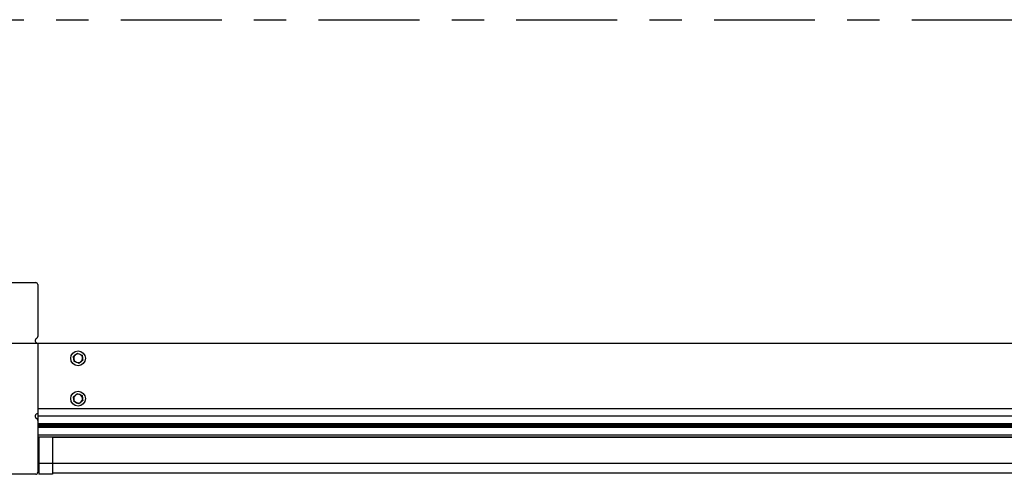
# Model space of a CAD drawing. Header units: inches. Extents: x 144.9 to 238.4, y 214.8 to 247.7.
# Tile 354 of 411: x 202.9 to 205.9, y 240 to 241.4. Entities that reach past the tile are written whole.
import ezdxf

# ---------------------------------------------------------------- set-up
doc = ezdxf.new("R2010")
doc.units = ezdxf.units.IN
doc.header["$LTSCALE"] = 0.25
doc.header["$MEASUREMENT"] = 0
doc.linetypes.add('CENTER', pattern=[2, 1.25, -0.25, 0.25, -0.25])
doc.layers.add('MOTOR LH', color=7, linetype='Continuous')
doc.layers.add('SECTION CUTS', color=6, linetype='CENTER')

msp = doc.modelspace()

# ---------------------------------------------------------------- linework, layer by layer
at = {"layer": 'MOTOR LH'}
for p, q in [((202.67811, 240.58455), (202.90088, 240.58455)), ((202.90713, 240.5783), (202.90713, 240.41746)), ((202.67811, 240.39705), (207.74842, 240.39705)), ((202.90713, 240.39705), (202.90713, 239.99705)), ((203.01752, 240.35621), (203.02379, 240.36103)), ((203.0196, 240.34054), (203.01856, 240.34838)), ((203.04674, 240.34414), (203.04047, 240.33932)), ((203.04466, 240.35981), (203.0457, 240.35197)), ((203.01752, 240.23121), (203.02379, 240.23603)), ((203.0196, 240.21554), (203.01856, 240.22338)), ((203.04674, 240.21914), (203.04047, 240.21432)), ((203.04466, 240.23481), (203.0457, 240.22697)), ((207.51795, 240.19392), (202.90713, 240.19392)), ((207.51795, 240.17049), (202.90713, 240.17049)), ((207.51795, 240.14705), (202.90713, 240.14705)), ((202.90713, 240.14511), (207.51795, 240.14511)), ((202.90713, 240.14263), (207.51795, 240.14263)), ((202.90713, 240.14082), (207.51795, 240.14082)), ((202.90713, 240.1364), (207.51795, 240.1364)), ((202.90713, 240.11357), (207.51795, 240.11357)), ((202.90713, 240.10732), (207.51795, 240.10732)), ((202.9107, 240.1067), (202.95314, 240.1067)), ((202.9107, 240.1067), (202.9107, 239.99105)), ((202.93838, 240.1067), (202.93838, 240.10732)), ((202.95314, 240.1067), (202.95314, 239.99105)), ((207.47194, 240.10596), (202.95314, 240.10596)), ((207.47194, 240.10546), (202.95314, 240.10546)), ((207.47194, 240.10497), (202.95314, 240.10497)), ((202.9107, 240.02549), (207.51438, 240.02549)), ((207.47194, 239.99474), (202.95314, 239.99474)), ((202.90088, 239.9908), (202.56338, 239.9908)), ((202.95314, 239.99105), (202.9107, 239.99105))]:
    msp.add_line(p, q, dxfattribs=at)
for centre in [(203.03213, 240.35017), (203.03213, 240.22517)]:
    msp.add_circle(centre, 0.02294, dxfattribs=at)
for centre, radius, start, end in [((202.90088, 240.5783), 0.00625, 0, 90), ((202.90713, 240.40486), 0.00781, 116.3878, 270), ((202.90088, 240.41746), 0.00625, 296.3878, 0), ((203.03213, 240.35017), 0.01369, 127.55172, 187.55172), ((203.03213, 240.35017), 0.01369, 187.55172, 127.55167), ((203.03213, 240.22517), 0.01369, 307.55172, 187.5517), ((203.03213, 240.22517), 0.01369, 187.55172, 307.55171), ((202.90713, 240.17049), 0.00781, 90, 243.6122), ((202.90088, 240.15789), 0.00625, 0, 63.6122), ((202.90088, 239.99705), 0.00625, 270, 0)]:
    msp.add_arc(centre, radius, start, end, dxfattribs=at)
for points, knots in [([(203.02379, 240.36103), (203.02394, 240.36114), (203.02605, 240.36277), (203.02813, 240.36436), (203.03005, 240.36584)], [0, 0, 0, 0, 0.0702068, 1, 1, 1, 1]), ([(203.03005, 240.36584), (203.03054, 240.36564), (203.03292, 240.36466), (203.03539, 240.36364), (203.03736, 240.36282)], [0, 0, 0, 0, 0.203201, 1, 1, 1, 1]), ([(203.03736, 240.36282), (203.03792, 240.36259), (203.04039, 240.36157), (203.0428, 240.36058), (203.04466, 240.35981)], [0, 0, 0, 0, 0.22572831, 1, 1, 1, 1]), ([(203.01856, 240.34838), (203.01854, 240.34856), (203.01819, 240.35121), (203.01784, 240.3538), (203.01752, 240.35621)], [0, 0, 0, 0, 0.0702068, 1, 1, 1, 1]), ([(203.02691, 240.33752), (203.02494, 240.33834), (203.02246, 240.33936), (203.02008, 240.34034), (203.0196, 240.34054)], [0, 0, 0, 0, 0.796799, 1, 1, 1, 1]), ([(203.03421, 240.33451), (203.03234, 240.33528), (203.02993, 240.33627), (203.02746, 240.33729), (203.02691, 240.33752)], [0, 0, 0, 0, 0.7742717, 1, 1, 1, 1]), ([(203.04047, 240.33932), (203.04033, 240.33921), (203.03821, 240.33758), (203.03614, 240.33599), (203.03421, 240.33451)], [0, 0, 0, 0, 0.0702068, 1, 1, 1, 1]), ([(203.0457, 240.35197), (203.04573, 240.35179), (203.04608, 240.34914), (203.04642, 240.34655), (203.04674, 240.34414)], [0, 0, 0, 0, 0.0702068, 1, 1, 1, 1]), ([(203.02379, 240.23603), (203.02394, 240.23614), (203.02605, 240.23777), (203.02813, 240.23936), (203.03005, 240.24084)], [0, 0, 0, 0, 0.0702068, 1, 1, 1, 1]), ([(203.03005, 240.24084), (203.03054, 240.24064), (203.03292, 240.23966), (203.03539, 240.23864), (203.03736, 240.23782)], [0, 0, 0, 0, 0.203201, 1, 1, 1, 1]), ([(203.01856, 240.22338), (203.01854, 240.22356), (203.01819, 240.22621), (203.01784, 240.2288), (203.01752, 240.23121)], [0, 0, 0, 0, 0.0702068, 1, 1, 1, 1]), ([(203.02691, 240.21252), (203.02494, 240.21334), (203.02246, 240.21436), (203.02008, 240.21534), (203.0196, 240.21554)], [0, 0, 0, 0, 0.796799, 1, 1, 1, 1]), ([(203.03421, 240.20951), (203.03234, 240.21028), (203.02993, 240.21127), (203.02746, 240.21229), (203.02691, 240.21252)], [0, 0, 0, 0, 0.7742717, 1, 1, 1, 1]), ([(203.04047, 240.21432), (203.04033, 240.21421), (203.03821, 240.21258), (203.03614, 240.21099), (203.03421, 240.20951)], [0, 0, 0, 0, 0.0702068, 1, 1, 1, 1]), ([(203.03736, 240.23782), (203.03792, 240.23759), (203.04039, 240.23657), (203.0428, 240.23558), (203.04466, 240.23481)], [0, 0, 0, 0, 0.22572831, 1, 1, 1, 1]), ([(203.0457, 240.22697), (203.04573, 240.22679), (203.04608, 240.22414), (203.04642, 240.22155), (203.04674, 240.21914)], [0, 0, 0, 0, 0.0702068, 1, 1, 1, 1])]:
    msp.add_open_spline(points, degree=3, knots=knots, dxfattribs=at)
at = {"layer": 'SECTION CUTS'}
msp.add_line((201.93936, 241.39889), (208.43336, 241.39889), dxfattribs=at)

doc.saveas('drawing.dxf')
